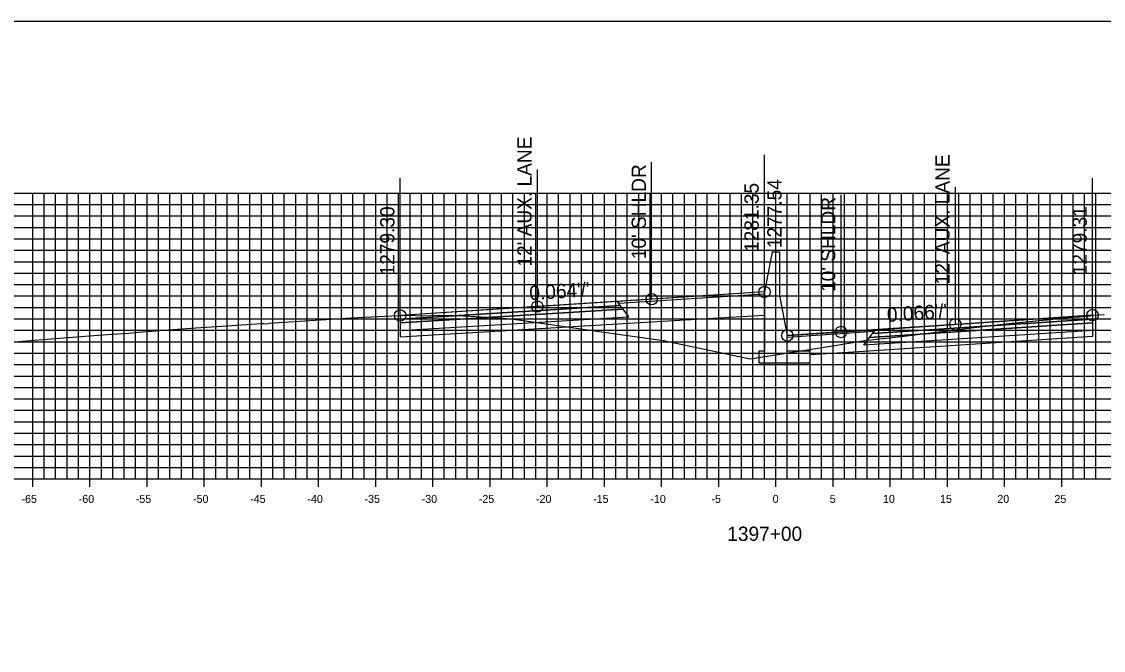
# Model space of a CAD drawing. Extents: x 674939 to 678919, y 750652 to 765176.
# Drawn here: x 678672.6 to 678767.2, y 756147.6 to 756202.6 of the extents above; entities that cross this region are included whole.
import ezdxf

# ---------------------------------------------------------------- set-up
doc = ezdxf.new("R2010")
doc.units = 0
for name, color, linetype in [('Level 10', 7, 'Continuous'), ('Level 17', 7, 'Continuous'), ('Level 18', 7, 'Continuous'), ('Level 19', 7, 'Continuous'), ('Level 20', 7, 'Continuous'), ('Level 22', 7, 'Continuous'), ('Level 23', 7, 'Continuous'), ('Level 4', 7, 'Continuous'), ('Level 8', 7, 'Continuous'), ('Level 9', 7, 'Continuous')]:
    doc.layers.add(name, color=color, linetype=linetype)

msp = doc.modelspace()

# ---------------------------------------------------------------- linework, layer by layer
at = {"layer": 'Level 10'}
msp.add_lwpolyline([(678672.271, 756174.584), (678676.237, 756174.904), (678679.267, 756175.135), (678680.474, 756175.216), (678680.951, 756175.239), (678681.915, 756175.309), (678682.198, 756175.334), (678682.432, 756175.353), (678682.785, 756175.385), (678685.793, 756175.625), (678687.792, 756175.776), (678690.551, 756175.952), (678692.631, 756176.073), (678693.593, 756176.131), (678693.753, 756176.134), (678693.993, 756176.127), (678694.233, 756176.159), (678695.433, 756176.265), (678696.392, 756176.325), (678699.623, 756176.514), (678701.393, 756176.628), (678703.136, 756176.715), (678705.542, 756176.849), (678705.669, 756176.85), (678705.84, 756176.858), (678706.311, 756176.86), (678706.953, 756176.839), (678707.672, 756176.827), (678708.39, 756176.85), (678709.032, 756176.861), (678709.631, 756176.857), (678709.952, 756176.858), (678710.087, 756176.874), (678712.311, 756176.744), (678715.412, 756176.541), (678723.066, 756175.455), (678728.703, 756174.647), (678730.785, 756174.22), (678736.299, 756173.049), (678743.705, 756174.231), (678746.312, 756174.648), (678749.77, 756175.041), (678755.606, 756175.775), (678759.165, 756176.168), (678761.896, 756176.432), (678761.896, 756176.431), (678762.265, 756176.465), (678762.518, 756176.488), (678763.526, 756176.604), (678764.044, 756176.66), (678765.049, 756176.726), (678765.644, 756176.776), (678765.895, 756176.804), (678766.042, 756176.828), (678766.168, 756176.861), (678766.232, 756176.865), (678766.309, 756176.877), (678767.245, 756176.928)], dxfattribs=at)
at = {"layer": 'Level 17'}
for points in [[(678738.203, 756182.401), (678737.533, 756178.901)], [(678738.203, 756182.401), (678738.203, 756182.401)], [(678738.203, 756182.401), (678738.863, 756182.401)], [(678738.863, 756182.401), (678738.863, 756178.593)], [(678737.533, 756178.901), (678737.533, 756173.718), (678737.033, 756173.718), (678737.033, 756172.718), (678741.533, 756172.718), (678741.533, 756173.718), (678739.533, 756173.718), (678739.533, 756175.093)], [(678738.863, 756178.593), (678739.533, 756175.093)]]:
    msp.add_lwpolyline(points, dxfattribs=at)
at = {"layer": 'Level 18'}
for points in [[(678737.533, 756178.901), (678727.669, 756178.266), (678717.669, 756177.622), (678705.669, 756176.85)], [(678766.232, 756176.865), (678754.232, 756176.068), (678744.232, 756175.404), (678739.533, 756175.093)]]:
    msp.add_lwpolyline(points, dxfattribs=at)
for points in [[(678724.787, 756177.913), (678737.533, 756178.741), (678737.533, 756178.901), (678724.669, 756178.073)], [(678705.669, 756176.85), (678705.669, 756176.52), (678724.919, 756177.733), (678724.669, 756178.073)], [(678766.232, 756176.865), (678766.232, 756176.535), (678746.982, 756175.264), (678747.232, 756175.604)], [(678747.114, 756175.444), (678739.533, 756174.933), (678739.533, 756175.093), (678747.232, 756175.604)]]:
    msp.add_lwpolyline(points, close=True, dxfattribs=at)
at = {"layer": 'Level 19'}
for points in [[(678705.669, 756176.52), (678705.669, 756176.19), (678725.169, 756177.393), (678724.919, 756177.733)], [(678705.669, 756176.19), (678705.669, 756175.53), (678725.669, 756176.713), (678725.169, 756177.393)], [(678766.232, 756176.205), (678766.232, 756175.545), (678746.232, 756174.244), (678746.732, 756174.924)], [(678766.232, 756176.535), (678766.232, 756176.205), (678746.732, 756174.924), (678746.982, 756175.264)]]:
    msp.add_lwpolyline(points, close=True, dxfattribs=at)
for points in [[(678725.669, 756176.173), (678737.533, 756176.875)], [(678705.669, 756175.53), (678705.669, 756174.99), (678725.669, 756176.173)], [(678766.232, 756175.545), (678766.233, 756175.005), (678746.232, 756173.704)], [(678746.232, 756173.704), (678741.533, 756173.398)]]:
    msp.add_lwpolyline(points, dxfattribs=at)
at = {"layer": 'Level 20'}
for p, q in [((678638.533, 756187.551), (678838.533, 756187.551)), ((678673.533, 756162.551), (678673.533, 756187.551)), ((678674.533, 756162.551), (678674.533, 756187.551)), ((678675.533, 756162.551), (678675.533, 756187.551)), ((678676.533, 756162.551), (678676.533, 756187.551)), ((678677.533, 756162.551), (678677.533, 756187.551)), ((678678.533, 756162.551), (678678.533, 756187.551)), ((678679.533, 756162.551), (678679.533, 756187.551)), ((678680.533, 756162.551), (678680.533, 756187.551)), ((678681.533, 756162.551), (678681.533, 756187.551)), ((678682.533, 756162.551), (678682.533, 756187.551)), ((678683.533, 756162.551), (678683.533, 756187.551)), ((678684.533, 756162.551), (678684.533, 756187.551)), ((678685.533, 756162.551), (678685.533, 756187.551)), ((678686.533, 756162.551), (678686.533, 756187.551)), ((678687.533, 756162.551), (678687.533, 756187.551)), ((678688.533, 756162.551), (678688.533, 756187.551)), ((678689.533, 756162.551), (678689.533, 756187.551)), ((678690.533, 756162.551), (678690.533, 756187.551)), ((678691.533, 756162.551), (678691.533, 756187.551)), ((678692.533, 756162.551), (678692.533, 756187.551)), ((678693.533, 756162.551), (678693.533, 756187.551)), ((678694.533, 756162.551), (678694.533, 756187.551)), ((678695.533, 756162.551), (678695.533, 756187.551)), ((678696.533, 756162.551), (678696.533, 756187.551)), ((678697.533, 756162.551), (678697.533, 756187.551)), ((678698.533, 756162.551), (678698.533, 756187.551)), ((678699.533, 756162.551), (678699.533, 756187.551)), ((678700.533, 756162.551), (678700.533, 756187.551)), ((678701.533, 756162.551), (678701.533, 756187.551)), ((678702.533, 756162.551), (678702.533, 756187.551)), ((678703.533, 756162.551), (678703.533, 756187.551)), ((678704.533, 756162.551), (678704.533, 756187.551)), ((678705.533, 756162.551), (678705.533, 756187.551)), ((678706.533, 756162.551), (678706.533, 756187.551)), ((678707.533, 756162.551), (678707.533, 756187.551)), ((678708.533, 756162.551), (678708.533, 756187.551)), ((678709.533, 756162.551), (678709.533, 756187.551)), ((678710.533, 756162.551), (678710.533, 756187.551)), ((678711.533, 756162.551), (678711.533, 756187.551)), ((678712.533, 756162.551), (678712.533, 756187.551)), ((678713.533, 756162.551), (678713.533, 756187.551)), ((678714.533, 756162.551), (678714.533, 756187.551)), ((678715.533, 756162.551), (678715.533, 756187.551)), ((678716.533, 756162.551), (678716.533, 756187.551)), ((678717.533, 756162.551), (678717.533, 756187.551)), ((678718.533, 756162.551), (678718.533, 756187.551)), ((678719.533, 756162.551), (678719.533, 756187.551)), ((678720.533, 756162.551), (678720.533, 756187.551)), ((678721.533, 756162.551), (678721.533, 756187.551)), ((678722.533, 756162.551), (678722.533, 756187.551)), ((678723.533, 756162.551), (678723.533, 756187.551)), ((678724.533, 756162.551), (678724.533, 756187.551)), ((678725.533, 756162.551), (678725.533, 756187.551)), ((678726.533, 756162.551), (678726.533, 756187.551)), ((678727.533, 756162.551), (678727.533, 756187.551)), ((678728.533, 756162.551), (678728.533, 756187.551)), ((678729.533, 756162.551), (678729.533, 756187.551)), ((678730.533, 756162.551), (678730.533, 756187.551)), ((678731.533, 756162.551), (678731.533, 756187.551)), ((678732.533, 756162.551), (678732.533, 756187.551)), ((678733.533, 756162.551), (678733.533, 756187.551)), ((678734.533, 756162.551), (678734.533, 756187.551)), ((678735.533, 756162.551), (678735.533, 756187.551)), ((678736.533, 756162.551), (678736.533, 756187.551)), ((678737.533, 756162.551), (678737.533, 756187.551)), ((678738.533, 756162.551), (678738.533, 756187.551)), ((678739.533, 756162.551), (678739.533, 756187.551)), ((678740.533, 756162.551), (678740.533, 756187.551)), ((678741.533, 756162.551), (678741.533, 756187.551)), ((678742.533, 756162.551), (678742.533, 756187.551)), ((678743.533, 756162.551), (678743.533, 756187.551)), ((678744.533, 756162.551), (678744.533, 756187.551)), ((678745.533, 756162.551), (678745.533, 756187.551)), ((678746.533, 756162.551), (678746.533, 756187.551)), ((678747.533, 756162.551), (678747.533, 756187.551)), ((678748.533, 756162.551), (678748.533, 756187.551)), ((678749.533, 756162.551), (678749.533, 756187.551)), ((678750.533, 756162.551), (678750.533, 756187.551)), ((678751.533, 756162.551), (678751.533, 756187.551)), ((678752.533, 756162.551), (678752.533, 756187.551)), ((678753.533, 756162.551), (678753.533, 756187.551)), ((678754.533, 756162.551), (678754.533, 756187.551)), ((678755.533, 756162.551), (678755.533, 756187.551)), ((678756.533, 756162.551), (678756.533, 756187.551)), ((678757.533, 756162.551), (678757.533, 756187.551)), ((678758.533, 756162.551), (678758.533, 756187.551)), ((678759.533, 756162.551), (678759.533, 756187.551)), ((678760.533, 756162.551), (678760.533, 756187.551)), ((678761.533, 756162.551), (678761.533, 756187.551)), ((678762.533, 756162.551), (678762.533, 756187.551)), ((678763.533, 756162.551), (678763.533, 756187.551)), ((678764.533, 756162.551), (678764.533, 756187.551)), ((678765.533, 756162.551), (678765.533, 756187.551)), ((678766.533, 756162.551), (678766.533, 756187.551)), ((678638.533, 756186.551), (678838.533, 756186.551)), ((678638.533, 756185.551), (678838.533, 756185.551)), ((678638.533, 756184.551), (678838.533, 756184.551)), ((678638.533, 756183.551), (678838.533, 756183.551)), ((678638.533, 756182.551), (678838.533, 756182.551)), ((678638.533, 756181.551), (678838.533, 756181.551)), ((678638.533, 756180.551), (678838.533, 756180.551)), ((678638.533, 756179.551), (678838.533, 756179.551)), ((678638.533, 756178.551), (678838.533, 756178.551)), ((678638.533, 756177.551), (678838.533, 756177.551)), ((678638.533, 756176.551), (678838.533, 756176.551)), ((678638.533, 756175.551), (678838.533, 756175.551)), ((678638.533, 756174.551), (678838.533, 756174.551)), ((678638.533, 756173.551), (678838.533, 756173.551)), ((678638.533, 756172.551), (678838.533, 756172.551)), ((678638.533, 756171.551), (678838.533, 756171.551)), ((678638.533, 756170.551), (678838.533, 756170.551)), ((678638.533, 756169.551), (678838.533, 756169.551)), ((678638.533, 756168.551), (678838.533, 756168.551)), ((678638.533, 756167.551), (678838.533, 756167.551)), ((678638.533, 756166.551), (678838.533, 756166.551)), ((678638.533, 756165.551), (678838.533, 756165.551)), ((678638.533, 756164.551), (678838.533, 756164.551)), ((678638.533, 756163.551), (678838.533, 756163.551)), ((678638.533, 756162.551), (678838.533, 756162.551))]:
    msp.add_line(p, q, dxfattribs=at)
at = {"layer": 'Level 23'}
for p, q in [((678737.533, 756178.901), (678737.533, 756190.901)), ((678727.669, 756178.266), (678727.669, 756190.266)), ((678717.669, 756177.622), (678717.669, 756189.622)), ((678766.232, 756176.865), (678766.232, 756188.865)), ((678705.669, 756176.85), (678705.669, 756188.85)), ((678754.232, 756176.068), (678754.232, 756188.068)), ((678739.533, 756175.093), (678739.533, 756187.093)), ((678744.232, 756175.404), (678744.232, 756187.404))]:
    msp.add_line(p, q, dxfattribs=at)
at = {"layer": 'Level 4'}
msp.add_lwpolyline([(678578.533, 755982.551), (678918.533, 755982.551), (678918.533, 756202.551), (678578.533, 756202.551)], close=True, dxfattribs=at)
for centre in [(678737.533, 756178.901), (678727.669, 756178.266), (678717.669, 756177.622), (678705.669, 756176.85), (678754.232, 756176.068), (678766.232, 756176.865), (678744.232, 756175.404), (678739.533, 756175.093)]:
    msp.add_circle(centre, 0.5, dxfattribs=at)
at = {"layer": 'Level 8'}
for p, q in [((678638.533, 756162.551), (678838.533, 756162.551)), ((678673.533, 756161.851), (678673.533, 756163.251)), ((678678.533, 756161.851), (678678.533, 756163.251)), ((678683.533, 756161.851), (678683.533, 756163.251)), ((678688.533, 756161.851), (678688.533, 756163.251)), ((678693.533, 756161.851), (678693.533, 756163.251)), ((678698.533, 756161.851), (678698.533, 756163.251)), ((678703.533, 756161.851), (678703.533, 756163.251)), ((678708.533, 756161.851), (678708.533, 756163.251)), ((678713.533, 756161.851), (678713.533, 756163.251)), ((678718.533, 756161.851), (678718.533, 756163.251)), ((678723.533, 756161.851), (678723.533, 756163.251)), ((678728.533, 756161.851), (678728.533, 756163.251)), ((678733.533, 756161.851), (678733.533, 756163.251)), ((678738.533, 756161.851), (678738.533, 756163.251)), ((678743.533, 756161.851), (678743.533, 756163.251)), ((678748.533, 756161.851), (678748.533, 756163.251)), ((678753.533, 756161.851), (678753.533, 756163.251)), ((678758.533, 756161.851), (678758.533, 756163.251)), ((678763.533, 756161.851), (678763.533, 756163.251))]:
    msp.add_line(p, q, dxfattribs=at)

# ---------------------------------------------------------------- texts
at = {"layer": 'Level 22'}
for s, rotation, p in [("0.064'/'", 3.68424, (678717.009, 756178.181)), ("0.066'/'", 3.79697, (678748.29, 756176.275))]:
    msp.add_text(s, height=1.25, rotation=rotation, dxfattribs=at).set_placement(p)
at = {"layer": 'Level 23'}
for s, p in [("12' AUX. LANE", (678717.169, 756181.122)), ("12' AUX. LANE", (678753.732, 756179.568)), ("10' SHLDR", (678727.169, 756181.766)), ('1281.35', (678737.033, 756182.401)), ('1277.54', (678739.033, 756182.731)), ("10' SHLDR", (678743.732, 756178.904)), ('1279.30', (678705.169, 756180.35)), ('1279.31', (678765.732, 756180.365))]:
    msp.add_text(s, height=1.25, rotation=90, dxfattribs=at).set_placement(p)
at = {"layer": 'Level 9'}
for s, height, p in [('-65', 0.7, (678672.546, 756160.451)), ('-60', 0.7, (678677.552, 756160.451)), ('-55', 0.7, (678682.546, 756160.451)), ('-50', 0.7, (678687.552, 756160.451)), ('-45', 0.7, (678692.546, 756160.451)), ('-40', 0.7, (678697.552, 756160.451)), ('-35', 0.7, (678702.546, 756160.451)), ('-30', 0.7, (678707.552, 756160.451)), ('-25', 0.7, (678712.546, 756160.451)), ('-20', 0.7, (678717.552, 756160.451)), ('-15', 0.7, (678722.546, 756160.451)), ('-10', 0.7, (678727.552, 756160.451)), ('-5', 0.7, (678732.896, 756160.451)), ('0', 0.7, (678738.252, 756160.451)), ('5', 0.7, (678743.246, 756160.451)), ('10', 0.7, (678747.902, 756160.451)), ('15', 0.7, (678752.896, 756160.451)), ('20', 0.7, (678757.902, 756160.451)), ('25', 0.7, (678762.896, 756160.451)), ('1397+00', 1.25, (678734.281, 756157.126))]:
    msp.add_text(s, height=height, dxfattribs=at).set_placement(p)

doc.saveas('drawing.dxf')
